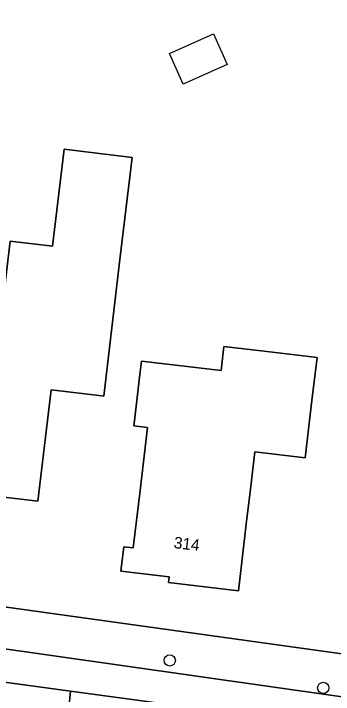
# Model space of a CAD drawing. Extents: x 161692 to 162379, y 380760 to 381678.
# Drawn here: x 161743.5 to 161771.2, y 380844.5 to 380903.4 of the extents above; entities that cross this region are included whole.
import ezdxf

# ---------------------------------------------------------------- set-up
doc = ezdxf.new("R2010")
doc.units = 0
for name, color, linetype in [('IMGEO_Berm_groen', 7, 'Continuous'), ('IMGEO_Boom', 7, 'Continuous'), ('IMGEO_Erf', 7, 'Continuous'), ('IMGEO_Fietspad_gesloten', 7, 'Continuous'), ('IMGEO_Pand', 7, 'Continuous'), ('IMGEO_Pand_nummerreeks', 7, 'Continuous'), ('IMGEO_Pand_vergunning_verleend', 7, 'Continuous'), ('IMGEO_Rijbaan_lokaal_open', 7, 'Continuous'), ('IMGEO_Voetpad_open', 7, 'Continuous')]:
    doc.layers.add(name, color=color, linetype=linetype)

msp = doc.modelspace()

# ---------------------------------------------------------------- linework, layer by layer
at = {"layer": 'IMGEO_Berm_groen'}
msp.add_lwpolyline([(161761.032, 380843.073), (161748.468, 380844.777), (161748.203, 380842.166), (161760.703, 380840.499)], close=True, dxfattribs=at)
at = {"layer": 'IMGEO_Boom'}
for centre in [(161757.057, 380847.446), (161770.346, 380845.061)]:
    msp.add_circle(centre, 0.489, dxfattribs=at)
at = {"layer": 'IMGEO_Erf'}
msp.add_lwpolyline([(161742.341, 381000), (161725.046, 380895.238), (161719.314, 380861.106), (161723.616, 380854.735), (161815.09, 380842), (161818.146, 380841.574), (161819.348, 380841.407), (161819.323, 380841.622), (161837.528, 380839.198)], dxfattribs=at)
for points in [[(161751.347, 380870.285), (161750.912, 380870.337), (161746.778, 380870.825), (161745.642, 380861.216), (161740.249, 380861.853), (161740.71, 380865.752), (161731.062, 380866.893), (161732.413, 380878.324), (161742.461, 380877.136), (161743.237, 380883.696), (161746.909, 380883.262), (161747.899, 380891.639), (161753.79, 380890.943), (161752.745, 380882.105)], [(161761.496, 380872.497), (161761.745, 380874.598), (161764.983, 380874.216), (161765.937, 380874.103), (161769.81, 380873.646), (161769.37, 380869.923), (161768.783, 380864.957), (161764.413, 380865.473), (161764.034, 380862.263), (161763.676, 380859.234), (161762.994, 380853.464), (161756.955, 380854.178), (161757.012, 380854.663), (161752.825, 380855.158), (161753.076, 380857.276), (161753.896, 380857.179), (161754.483, 380862.145), (161755.126, 380867.584), (161753.94, 380867.725), (161753.966, 380867.941), (161754.465, 380872.162), (161754.601, 380873.313)]]:
    msp.add_lwpolyline(points, close=True, dxfattribs=at)
at = {"layer": 'IMGEO_Fietspad_gesloten'}
msp.add_lwpolyline([(161728.707, 380850.417), (161727.211, 380850.651), (161726.838, 380847.696), (161742.74, 380845.555), (161748.468, 380844.777), (161761.032, 380843.073), (161765.825, 380842.423), (161779.16, 380840.616), (161784.037, 380839.954), (161792.152, 380838.855), (161802.042, 380837.514), (161806.73, 380836.867), (161814.207, 380835.87), (161818.579, 380835.777), (161818.781, 380837.656), (161817.665, 380837.832), (161814.608, 380838.224)], close=True, dxfattribs=at)
at = {"layer": 'IMGEO_Pand'}
for points in [[(161752.745, 380882.105), (161753.79, 380890.943), (161747.899, 380891.639), (161746.909, 380883.262), (161743.237, 380883.696), (161742.461, 380877.136), (161732.413, 380878.324), (161731.062, 380866.893), (161740.71, 380865.752), (161740.249, 380861.853), (161745.642, 380861.216), (161746.778, 380870.825), (161750.912, 380870.337), (161751.347, 380870.285)], [(161761.496, 380872.497), (161754.601, 380873.313), (161754.465, 380872.162), (161753.966, 380867.941), (161753.94, 380867.725), (161755.126, 380867.584), (161754.483, 380862.145), (161753.896, 380857.179), (161753.076, 380857.276), (161752.825, 380855.158), (161757.012, 380854.663), (161756.955, 380854.178), (161762.994, 380853.464), (161763.676, 380859.234), (161764.034, 380862.263), (161764.413, 380865.473), (161768.783, 380864.957), (161769.37, 380869.923), (161769.81, 380873.646), (161765.937, 380874.103), (161764.983, 380874.216), (161761.745, 380874.598)]]:
    msp.add_lwpolyline(points, close=True, dxfattribs=at)
at = {"layer": 'IMGEO_Pand_vergunning_verleend'}
msp.add_lwpolyline([(161757.028, 380899.919), (161760.833, 380901.63), (161762.027, 380898.974), (161758.222, 380897.263)], close=True, dxfattribs=at)
at = {"layer": 'IMGEO_Rijbaan_lokaal_open'}
msp.add_lwpolyline([(161748.468, 380844.777), (161742.74, 380845.555), (161742.456, 380842.95), (161748.203, 380842.166)], close=True, dxfattribs=at)
at = {"layer": 'IMGEO_Voetpad_open'}
msp.add_lwpolyline([(161727.211, 380850.651), (161728.707, 380850.417), (161814.608, 380838.224), (161815.09, 380842), (161723.616, 380854.735)], dxfattribs=at)

# ---------------------------------------------------------------- texts
at = {"layer": 'IMGEO_Pand_nummerreeks'}
msp.add_text('314', height=1, rotation=353.25629, dxfattribs=at).set_placement((161757.366, 380857.159))

doc.saveas('drawing.dxf')
